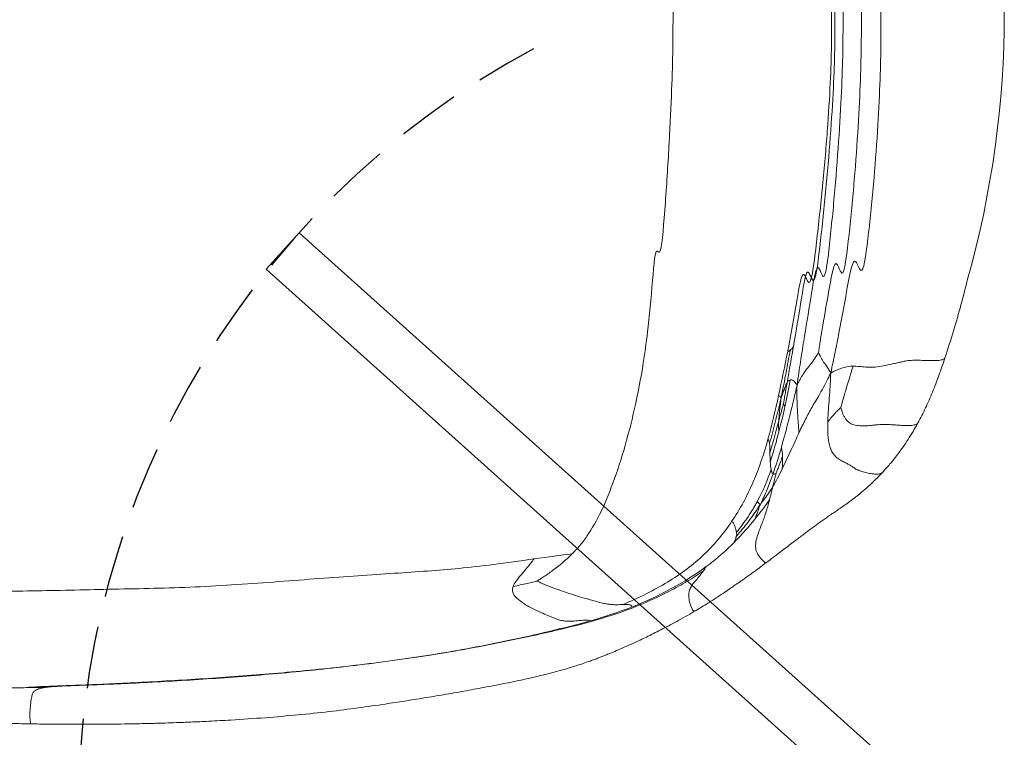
# Model space of a CAD drawing. Header units: millimetres. Extents: x -4835 to 23023, y -15404 to 3906.
# Tile 263 of 409: x 19498 to 19539, y -13572 to -13543. Entities that reach past the tile are written whole.
import ezdxf

# ---------------------------------------------------------------- set-up
doc = ezdxf.new("R2010")
doc.units = ezdxf.units.MM
doc.linetypes.add('DASHED', pattern=[19.05, 12.7, -6.35])
doc.layers.get('0').update_dxf_attribs({"lineweight": 9})
doc.layers.add('Elementy_POZD_z_poza_umowy- K.kat MW24', color=7, linetype='Continuous', true_color=0xff9429)

# ---------------------------------------------------------------- blocks, each defined once
blk = doc.blocks.new('*U763')
at = {"linetype": 'Continuous', "lineweight": 15}
blk.add_arc((0, -40.048), 40.048, 74.2828, 105.7171, dxfattribs=at)
for points, knots in [([(14.068, -2.422), (13.7, -2.303), (12.991, -2.074), (11.929, -1.773), (11.221, -1.589), (10.869, -1.502), (10.849, -1.497)], [0, 0, 0, 0, 0.03388257, 0.06531495, 0.09417786, 0.09594636, 0.09594636, 0.09594636, 0.09594636]), ([(16.72, -3.522), (16.52, -3.418), (16.124, -3.212), (15.471, -2.931), (14.788, -2.668), (14.308, -2.504), (14.068, -2.422)], [0, 0, 0, 0, 0.253816, 0.50302, 0.750835, 1, 1, 1, 1]), ([(14.404, -6.172), (14.406, -6.088), (14.411, -5.921), (14.444, -5.655), (14.453, -5.358), (14.411, -5.022), (14.349, -4.715), (14.291, -4.464), (14.248, -4.285), (14.214, -4.133), (14.188, -4.001), (14.171, -3.875), (14.159, -3.698), (14.162, -3.453), (14.172, -3.177), (14.177, -2.948), (14.175, -2.763), (14.161, -2.63), (14.143, -2.543), (14.12, -2.481), (14.096, -2.443), (14.078, -2.425), (14.07, -2.424), (14.068, -2.424)], [0, 0, 0, 0, 0.116749, 0.231252, 0.348063, 0.469698, 0.587057, 0.652455, 0.707893, 0.751585, 0.785411, 0.811976, 0.83419, 0.876991, 0.906494, 0.933999, 0.956647, 0.969416, 0.979155, 0.986663, 0.992782, 0.99825, 1, 1, 1, 1]), ([(16.086, -6.669), (16.112, -6.663), (16.177, -6.647), (16.28, -6.615), (16.395, -6.569), (16.51, -6.51), (16.617, -6.432), (16.729, -6.314), (16.809, -6.138), (16.842, -5.904), (16.841, -5.673), (16.826, -5.466), (16.808, -5.298), (16.795, -5.154), (16.786, -5.031), (16.782, -4.912), (16.783, -4.786), (16.791, -4.623), (16.804, -4.426), (16.818, -4.203), (16.827, -3.978), (16.824, -3.802), (16.807, -3.68), (16.785, -3.603), (16.757, -3.554), (16.734, -3.528), (16.722, -3.525), (16.72, -3.524)], [0, 0, 0, 0, 0.020264, 0.050445, 0.086987, 0.129177, 0.176708, 0.229502, 0.322898, 0.424762, 0.526906, 0.59972, 0.663697, 0.715712, 0.756687, 0.788814, 0.821404, 0.848613, 0.875264, 0.908566, 0.938379, 0.961415, 0.973917, 0.983516, 0.991399, 0.99854, 1, 1, 1, 1]), ([(18.74, -4.973), (18.627, -4.87), (18.383, -4.65), (17.938, -4.299), (17.393, -3.911), (16.951, -3.656), (16.72, -3.522)], [0, 0, 0, 0, 0.2045397, 0.4415822, 0.708365, 1, 1, 1, 1]), ([(-14.685, -7.085), (-14.512, -7.045), (-14.236, -6.985), (-13.709, -6.875), (-12.778, -6.694), (-11.363, -6.436), (-9.564, -6.114), (-7.608, -5.803), (-8.945, -5.527), (-6.707, -5.304), (-4.53, -5.15), (-2.623, -5.062), (-1.192, -5.032), (0, -5.032), (1.192, -5.032), (2.623, -5.062), (4.53, -5.15), (6.707, -5.304), (8.945, -5.527), (11.108, -5.803), (9.564, -6.114), (11.363, -6.436), (12.778, -6.694), (13.709, -6.875), (14.236, -6.985), (14.512, -7.045), (14.685, -7.085)], [0, 0, 0, 0, 0.25, 0.5, 1, 2, 3, 4, 5, 6, 7, 8, 9, 10, 11, 12, 13, 14, 15, 16, 17, 18, 19, 19.5, 19.75, 20, 20, 20, 20]), ([(16.677, -7.204), (16.83, -7.206), (17.065, -7.209), (17.325, -7.189), (17.535, -7.16), (17.739, -7.109), (17.923, -7.027), (18.073, -6.912), (18.191, -6.768), (18.284, -6.607), (18.357, -6.455), (18.424, -6.326), (18.487, -6.228), (18.54, -6.15), (18.59, -6.073), (18.656, -5.957), (18.721, -5.766), (18.768, -5.565), (18.799, -5.374), (18.812, -5.216), (18.805, -5.109), (18.789, -5.049), (18.77, -5.005), (18.753, -4.986), (18.741, -4.973)], [0, 0, 0, 0, 0.075284, 0.115885, 0.159101, 0.221749, 0.29144, 0.368847, 0.467542, 0.565169, 0.653443, 0.724349, 0.776636, 0.801781, 0.822522, 0.855862, 0.886473, 0.916276, 0.943084, 0.963982, 0.978661, 0.984523, 0.989884, 1, 1, 1, 1]), ([(22.416, -9.706), (22.283, -9.53), (22.021, -9.183), (21.676, -8.732), (21.372, -8.33), (21.108, -7.98), (20.879, -7.67), (20.699, -7.421), (20.559, -7.22), (20.449, -7.06), (20.341, -6.9), (20.221, -6.722), (20.085, -6.525), (19.922, -6.299), (19.727, -6.041), (19.475, -5.733), (19.155, -5.372), (18.885, -5.112), (18.743, -4.975)], [0, 0, 0, 0, 0.1022935, 0.2009115, 0.2920292, 0.3719669, 0.4429456, 0.507739, 0.547029, 0.5835175, 0.6180023, 0.6554379, 0.7008454, 0.7436708, 0.7946901, 0.8544621, 0.923002, 1, 1, 1, 1]), ([(-13.83, -7.576), (-13.802, -7.573), (-13.696, -7.558), (-13.4, -7.516), (-12.722, -7.408), (-11.418, -7.172), (-9.663, -6.877), (-7.71, -6.589), (-9.047, -6.329), (-6.799, -6.113), (-4.588, -5.957), (-2.644, -5.863), (-1.198, -5.831), (0, -5.831), (1.198, -5.831), (2.644, -5.863), (4.588, -5.957), (6.799, -6.113), (9.047, -6.329), (11.21, -6.589), (9.663, -6.877), (11.418, -7.172), (12.722, -7.408), (13.4, -7.516), (13.696, -7.558), (13.802, -7.573), (13.83, -7.576)], [0, 0, 0, 0, 0.25, 0.5, 1, 2, 3, 4, 5, 6, 7, 8, 9, 10, 11, 12, 13, 14, 15, 16, 17, 18, 19, 19.5, 19.75, 20, 20, 20, 20]), ([(14.685, -7.085), (14.653, -7.025), (14.606, -6.934), (14.532, -6.771), (14.438, -6.51), (14.407, -6.304), (14.404, -6.172)], [0, 0, 0, 0, 0.25, 0.5, 1, 2, 2, 2, 2]), ([(16.086, -6.669), (16.066, -6.664), (15.99, -6.644), (15.787, -6.587), (15.335, -6.457), (14.817, -6.298), (14.404, -6.172)], [0, 0, 0, 0, 0.25, 0.5, 1, 2, 2, 2, 2]), ([(-15.191, -8.459), (-14.99, -8.431), (-14.677, -8.386), (-14.096, -8.298), (-13.104, -8.14), (-11.656, -7.898), (-9.825, -7.618), (-7.849, -7.351), (-9.174, -7.097), (-6.909, -6.879), (-4.659, -6.716), (-2.676, -6.614), (-1.209, -6.58), (0, -6.58), (1.209, -6.58), (2.676, -6.614), (4.659, -6.716), (6.909, -6.879), (9.174, -7.097), (11.349, -7.351), (9.825, -7.618), (11.656, -7.898), (13.104, -8.14), (14.096, -8.298), (14.677, -8.386), (14.99, -8.431), (15.191, -8.459)], [0, 0, 0, 0, 0.25, 0.5, 1, 2, 3, 4, 5, 6, 7, 8, 9, 10, 11, 12, 13, 14, 15, 16, 17, 18, 19, 19.5, 19.75, 20, 20, 20, 20]), ([(16.086, -6.669), (16.094, -6.678), (16.124, -6.709), (16.201, -6.787), (16.363, -6.947), (16.541, -7.099), (16.677, -7.204)], [0, 0, 0, 0, 0.25, 0.5, 1, 2, 2, 2, 2]), ([(13.83, -7.576), (13.845, -7.572), (13.896, -7.555), (14.018, -7.504), (14.182, -7.412), (14.351, -7.289), (14.513, -7.18), (14.613, -7.122), (14.685, -7.085)], [0, 0, 0, 0, 0.25, 0.5, 1, 1.5, 1.75, 2, 2, 2, 2]), ([(14.685, -7.085), (14.809, -7.146), (14.983, -7.232), (15.262, -7.378), (15.653, -7.595), (16.075, -7.851), (16.554, -8.109), (16.92, -8.285), (17.132, -8.384)], [0, 0, 0, 0, 0.25, 0.5, 1, 2, 3, 4, 4, 4, 4]), ([(14.685, -7.085), (14.835, -7.088), (15.056, -7.097), (15.434, -7.119), (15.844, -7.151), (16.21, -7.179), (16.482, -7.196), (16.613, -7.202), (16.677, -7.204)], [0, 0, 0, 0, 0.25, 0.5, 1, 1.5, 1.75, 2, 2, 2, 2]), ([(13.83, -7.576), (13.845, -7.584), (13.895, -7.614), (14.011, -7.684), (14.212, -7.817), (14.419, -7.984), (14.621, -8.144), (14.836, -8.278), (15.002, -8.368), (15.111, -8.422), (15.191, -8.459)], [0, 0, 0, 0, 0.25, 0.5, 1, 2, 3, 3.5, 3.75, 4, 4, 4, 4]), ([(15.191, -8.459), (15.339, -8.463), (15.554, -8.464), (15.922, -8.456), (16.319, -8.436), (16.674, -8.411), (16.94, -8.393), (17.068, -8.386), (17.132, -8.384)], [0, 0, 0, 0, 0.25, 0.5, 1, 1.5, 1.75, 2, 2, 2, 2]), ([(13.614, -8.608), (13.89, -8.656), (14.289, -8.726), (14.764, -8.81), (14.978, -8.848), (15.079, -8.865)], [19, 19, 19, 19, 19.5, 19.75, 20, 20, 20, 20]), ([(15.703, -9.106), (15.582, -9.083), (15.397, -9.047), (15.062, -8.982), (14.511, -8.877), (14.057, -8.792), (13.754, -8.736)], [0, 0, 0, 0, 0.25, 0.5, 1, 2, 2, 2, 2]), ([(13.754, -8.736), (13.758, -8.741), (13.766, -8.75), (13.777, -8.768), (13.789, -8.798), (13.791, -8.822), (13.793, -8.837)], [0, 0, 0, 0, 0.25, 0.5, 1, 2, 2, 2, 2]), ([(14.963, -8.735), (14.957, -8.696), (14.962, -8.636), (15.031, -8.559), (15.1, -8.509), (15.151, -8.48), (15.191, -8.459)], [0, 0, 0, 0, 1, 1.5, 1.75, 2, 2, 2, 2]), ([(14.963, -8.735), (15.069, -8.755), (15.271, -8.792), (15.647, -8.865), (15.903, -8.918), (16.069, -8.955)], [0, 0, 0, 0, 0.25, 0.5, 1, 1, 1, 1]), ([(15.191, -8.459), (15.365, -8.499), (15.624, -8.56), (16.08, -8.668), (16.799, -8.845), (17.353, -8.994), (17.716, -9.098)], [0, 0, 0, 0, 0.25, 0.5, 1, 2, 2, 2, 2]), ([(15.079, -8.865), (15.28, -8.9), (15.541, -8.944), (15.773, -8.982), (15.879, -9), (15.918, -9.006), (15.929, -9.008)], [0, 0, 0, 0, 1, 1.5, 1.75, 2, 2, 2, 2]), ([(15.703, -9.106), (15.64, -9.086), (15.553, -9.056), (15.414, -9.008), (15.226, -8.938), (15.126, -8.892), (15.079, -8.865)], [0, 0, 0, 0, 0.25, 0.5, 1, 2, 2, 2, 2]), ([(15.703, -9.106), (15.693, -9.113), (15.679, -9.123), (15.655, -9.141), (15.623, -9.17), (15.604, -9.194), (15.595, -9.21)], [0, 0, 0, 0, 0.25, 0.5, 1, 2, 2, 2, 2]), ([(15.703, -9.106), (15.783, -9.117), (15.898, -9.131), (16.087, -9.153), (16.362, -9.184), (16.538, -9.198), (16.638, -9.204)], [0, 0, 0, 0, 0.25, 0.5, 1, 2, 2, 2, 2]), ([(15.703, -9.106), (15.818, -9.134), (15.994, -9.176), (16.314, -9.253), (16.841, -9.383), (17.275, -9.497), (17.562, -9.58)], [0, 0, 0, 0, 0.25, 0.5, 1, 2, 2, 2, 2]), ([(16.069, -8.955), (16.041, -8.966), (16, -8.982), (15.959, -8.997), (15.939, -9.004), (15.931, -9.007), (15.929, -9.008)], [0, 0, 0, 0, 1, 1.5, 1.75, 2, 2, 2, 2]), ([(16.638, -9.204), (16.464, -9.158), (16.245, -9.098), (16.056, -9.044), (15.97, -9.019), (15.938, -9.01), (15.929, -9.008)], [0, 0, 0, 0, 1, 1.5, 1.75, 2, 2, 2, 2]), ([(17.083, -9.201), (17.025, -9.206), (16.932, -9.211), (16.798, -9.211), (16.71, -9.208), (16.663, -9.206), (16.638, -9.204)], [0, 0, 0, 0, 1, 1.5, 1.75, 2, 2, 2, 2]), ([(17.716, -9.098), (17.742, -9.093), (17.795, -9.082), (17.907, -9.062), (18.004, -9.051), (18.078, -9.047)], [0, 0, 0, 0, 0.25, 0.5, 1, 1, 1, 1]), ([(18.078, -9.047), (18.223, -9.099), (18.432, -9.176), (18.634, -9.255), (18.73, -9.293), (18.766, -9.308), (18.776, -9.312)], [0, 0, 0, 0, 1, 1.5, 1.75, 2, 2, 2, 2]), ([(18.622, -9.517), (18.665, -9.509), (18.723, -9.493), (18.776, -9.465), (18.793, -9.447), (18.799, -9.437)], [0, 0, 0, 0, 0.5, 0.75, 1, 1, 1, 1]), ([(19.319, -9.446), (19.221, -9.421), (19.066, -9.382), (18.899, -9.341), (18.817, -9.322), (18.785, -9.314), (18.776, -9.312)], [0, 0, 0, 0, 1, 1.5, 1.75, 2, 2, 2, 2]), ([(18.799, -9.437), (18.81, -9.418), (18.81, -9.382), (18.793, -9.342), (18.782, -9.322), (18.778, -9.314), (18.776, -9.312)], [0, 0, 0, 0, 1, 1.5, 1.75, 2, 2, 2, 2]), ([(20.036, -9.953), (19.954, -9.911), (19.83, -9.85), (19.61, -9.749), (19.359, -9.644), (19.121, -9.552), (18.936, -9.485), (18.844, -9.453), (18.799, -9.437)], [0, 0, 0, 0, 0.25, 0.5, 1, 1.5, 1.75, 2, 2, 2, 2]), ([(19.319, -9.446), (19.368, -9.458), (19.464, -9.482), (19.646, -9.527), (19.774, -9.559), (19.856, -9.58)], [0, 0, 0, 0, 0.25, 0.5, 1, 1, 1, 1]), ([(20.036, -9.953), (19.987, -9.914), (19.914, -9.858), (19.789, -9.762), (19.591, -9.618), (19.431, -9.513), (19.319, -9.446)], [0, 0, 0, 0, 0.25, 0.5, 1, 2, 2, 2, 2]), ([(19.856, -9.58), (20.034, -9.627), (20.358, -9.712), (20.814, -9.883), (21.186, -10.029), (21.484, -10.122), (21.719, -10.16), (21.9, -10.14), (22.063, -10.082), (22.209, -9.975), (22.324, -9.865), (22.377, -9.81), (22.405, -9.774), (22.418, -9.755), (22.425, -9.739), (22.427, -9.721), (22.424, -9.71), (22.416, -9.707), (22.415, -9.707)], [0, 0, 0, 0, 0.216582, 0.392545, 0.536854, 0.656793, 0.753608, 0.794831, 0.833438, 0.906438, 0.936482, 0.957998, 0.965886, 0.972499, 0.978458, 0.984388, 0.997783, 1, 1, 1, 1]), ([(20.036, -9.953), (20.034, -9.966), (20.029, -9.982), (20.013, -10.007), (19.976, -10.04), (19.935, -10.058), (19.904, -10.068)], [0, 0, 0, 0, 0.25, 0.5, 1, 2, 2, 2, 2]), ([(20.036, -9.953), (20.087, -9.971), (20.159, -9.998), (20.279, -10.041), (20.454, -10.106), (20.577, -10.152), (20.652, -10.181)], [0, 0, 0, 0, 0.25, 0.5, 1, 2, 2, 2, 2]), ([(20.036, -9.953), (20.118, -10.004), (20.245, -10.087), (20.474, -10.243), (20.848, -10.514), (21.148, -10.759), (21.343, -10.932)], [0, 0, 0, 0, 0.25, 0.5, 1, 2, 2, 2, 2]), ([(24.372, -12.58), (24.273, -12.417), (24.089, -12.114), (23.838, -11.723), (23.633, -11.415), (23.472, -11.179), (23.348, -10.999), (23.25, -10.858), (23.167, -10.739), (23.077, -10.611), (22.961, -10.448), (22.809, -10.238), (22.623, -9.982), (22.492, -9.808), (22.42, -9.711)], [0, 0, 0, 0, 0.1269131, 0.2353649, 0.3275236, 0.4040167, 0.4664675, 0.517888, 0.5574719, 0.5998575, 0.6631056, 0.7492561, 0.8607103, 1, 1, 1, 1]), ([(19.904, -10.068), (19.958, -10.097), (20.066, -10.157), (20.282, -10.283), (20.658, -10.523), (20.975, -10.759), (21.181, -10.928)], [0, 0, 0, 0, 0.25, 0.5, 1, 2, 2, 2, 2]), ([(21.343, -10.932), (21.352, -10.934), (21.37, -10.939), (21.411, -10.952), (21.487, -10.98), (21.559, -11.011), (21.607, -11.033)], [0, 0, 0, 0, 0.25, 0.5, 1, 2, 2, 2, 2]), ([(21.607, -11.033), (21.772, -11.198), (22.019, -11.461), (22.344, -11.849), (22.504, -12.057), (22.584, -12.164)], [0, 0, 0, 0, 0.5, 0.75, 1, 1, 1, 1]), ([(22.758, -12.277), (22.83, -12.382), (22.972, -12.597), (23.252, -13.05), (23.724, -13.899), (24.322, -15.224), (24.837, -16.849), (25.231, -18.476), (25.583, -20.073), (25.895, -21.65), (26.165, -23.215), (26.398, -24.768), (26.597, -26.304), (26.768, -27.816), (26.914, -29.297), (27.039, -30.749), (27.145, -32.176), (27.235, -33.579), (27.31, -34.961), (27.371, -36.23), (27.407, -37.119), (27.425, -37.634), (27.433, -37.878), (27.436, -37.972), (27.437, -37.997)], [0, 0, 0, 0, 0.25, 0.5, 1, 2, 3, 4, 5, 6, 7, 8, 9, 10, 11, 12, 13, 14, 15, 16, 17, 17.5, 17.75, 18, 18, 18, 18]), ([(22.758, -12.277), (22.821, -12.325), (22.935, -12.409), (23.117, -12.563), (23.273, -12.698), (23.43, -12.807), (23.611, -12.874), (23.808, -12.881), (24.005, -12.851), (24.18, -12.8), (24.298, -12.748), (24.356, -12.706), (24.388, -12.669), (24.397, -12.627), (24.377, -12.594), (24.367, -12.579)], [0, 0, 0, 0, 0.1820038, 0.3250316, 0.4329114, 0.517121, 0.5910191, 0.6675557, 0.7461566, 0.8167874, 0.8735871, 0.8968118, 0.918418, 0.9618111, 1, 1, 1, 1]), ([(29, -39.702), (29.005, -39.401), (29.013, -38.816), (29.019, -37.97), (29.018, -37.198), (29.013, -36.517), (29.006, -35.941), (28.997, -35.483), (28.99, -35.13), (28.983, -34.856), (28.977, -34.626), (28.971, -34.424), (28.962, -34.151), (28.949, -33.746), (28.925, -33.15), (28.891, -32.405), (28.835, -31.389), (28.753, -30.176), (28.639, -28.839), (28.505, -27.575), (28.354, -26.388), (28.207, -25.362), (28.07, -24.469), (27.943, -23.676), (27.808, -22.869), (27.664, -22.048), (27.513, -21.225), (27.364, -20.447), (27.22, -19.746), (27.084, -19.14), (26.949, -18.585), (26.802, -18.037), (26.632, -17.475), (26.482, -17.035), (26.372, -16.732), (26.311, -16.569), (26.253, -16.42), (26.192, -16.263), (26.113, -16.067), (26.003, -15.803), (25.854, -15.458), (25.659, -15.028), (25.414, -14.512), (25.115, -13.917), (24.763, -13.254), (24.505, -12.809), (24.369, -12.576)], [0, 0, 0, 0, 0.031509, 0.061285, 0.088403, 0.112238, 0.13238, 0.148583, 0.160139, 0.169192, 0.177217, 0.184214, 0.190206, 0.205762, 0.226548, 0.252495, 0.283604, 0.332807, 0.379506, 0.423727, 0.465496, 0.504487, 0.531808, 0.559656, 0.588064, 0.617192, 0.64738, 0.677785, 0.705654, 0.73036, 0.751899, 0.775068, 0.800558, 0.825125, 0.832824, 0.839853, 0.846224, 0.852046, 0.859895, 0.870872, 0.884848, 0.901778, 0.921751, 0.944854, 0.971054, 1, 1, 1, 1]), ([(22.061, -17.632), (21.997, -17.569), (21.868, -17.446), (21.597, -17.214), (21.083, -16.839), (20.211, -16.368), (18.849, -15.832), (17.246, -15.345), (15.475, -14.927), (13.549, -14.602), (11.479, -14.396), (9.228, -14.229), (10.257, -14.024), (7.712, -13.823), (5.238, -13.666), (3.059, -13.563), (1.4, -13.522), (0, -13.516), (-1.4, -13.522), (-3.059, -13.563), (-5.238, -13.666), (-7.712, -13.823), (-6.757, -14.024), (-9.228, -14.229), (-11.479, -14.396), (-13.549, -14.602), (-15.475, -14.927), (-17.246, -15.345), (-18.849, -15.832), (-20.211, -16.368), (-21.083, -16.839), (-21.597, -17.214), (-21.868, -17.446), (-21.997, -17.569), (-22.061, -17.632)], [0, 0, 0, 0, 0.25, 0.5, 1, 2, 3, 4, 5, 6, 7, 8, 9, 10, 11, 12, 13, 14, 15, 16, 17, 18, 19, 20, 21, 22, 23, 24, 25, 26, 27, 27.5, 27.75, 28, 28, 28, 28]), ([(23.175, -19.065), (23.181, -19.053), (23.201, -19.009), (23.251, -18.898), (23.349, -18.671), (23.487, -18.303), (23.633, -17.896), (23.759, -17.512), (23.867, -17.143), (23.957, -16.814), (24.032, -16.551), (24.087, -16.335), (24.119, -16.148), (24.134, -15.981), (24.138, -15.83), (24.136, -15.692), (24.132, -15.607), (24.13, -15.567)], [0, 0, 0, 0, 0.25, 0.5, 1, 2, 3, 4, 5, 6, 7, 8, 9, 10, 11, 12, 13, 13, 13, 13]), ([(24.797, -16.899), (24.959, -17.464), (25.237, -18.59), (25.596, -20.193), (25.905, -21.742), (26.169, -23.267), (26.395, -24.78), (26.591, -26.29), (26.758, -27.789), (26.9, -29.267), (27.021, -30.719), (27.124, -32.143), (27.212, -33.535), (27.289, -34.892), (27.352, -36.144), (27.393, -37.044), (27.416, -37.633), (27.429, -37.964), (27.435, -38.129), (27.438, -38.212)], [0, 0, 0, 0, 1, 2, 3, 4, 5, 6, 7, 8, 9, 10, 11, 12, 13, 14, 14.5, 14.75, 15, 15, 15, 15]), ([(22.061, -17.632), (22.314, -17.885), (22.661, -18.308), (22.971, -18.75), (23.11, -18.961), (23.161, -19.043), (23.175, -19.065)], [30, 30, 30, 30, 31, 31.5, 31.75, 32, 32, 32, 32]), ([(22.268, -19.19), (22.347, -19.75), (22.511, -20.902), (22.664, -22.269), (22.765, -23.515), (22.854, -24.882), (22.949, -26.361), (23.067, -27.945), (23.196, -29.606), (23.321, -31.313), (23.42, -33.028), (23.472, -34.708), (23.503, -36.346), (23.54, -37.931), (23.572, -39.475), (23.591, -40.991), (23.579, -42.898), (23.531, -45.165), (23.483, -46.914), (23.451, -47.959), (23.43, -48.517), (23.416, -48.869)], [0, 0, 0, 0, 1, 2, 3, 4, 5, 6, 7, 8, 9, 10, 11, 12, 13, 14, 15, 16, 16.5, 16.75, 17, 17, 17, 17]), ([(23.394, -20.047), (23.259, -19.996), (23.014, -19.799), (22.661, -19.498), (22.442, -19.321), (22.327, -19.233), (22.268, -19.19)], [0, 0, 0, 0, 1, 1.5, 1.75, 2, 2, 2, 2]), ([(23.175, -19.065), (23.184, -19.099), (23.214, -19.224), (23.29, -19.552), (23.353, -19.845), (23.394, -20.047)], [0, 0, 0, 0, 0.25, 0.5, 1, 1, 1, 1]), ([(27.437, -37.997), (27.438, -38.015), (27.441, -38.081), (27.448, -38.253), (27.465, -38.605), (27.487, -38.916), (27.507, -39.073)], [16, 16, 16, 16, 16.25, 16.5, 17, 18, 18, 18, 18]), ([(27.437, -37.997), (27.437, -38.005), (27.437, -38.033), (27.438, -38.105), (27.438, -38.169), (27.438, -38.212)], [0, 0, 0, 0, 0.25, 0.5, 1, 1, 1, 1]), ([(27.438, -38.212), (27.441, -38.295), (27.446, -38.46), (27.458, -38.789), (27.479, -39.351), (27.502, -39.78), (27.523, -40)], [0, 0, 0, 0, 0.25, 0.5, 1, 2, 2, 2, 2]), ([(27.507, -39.073), (27.52, -39.163), (27.544, -39.325), (27.598, -39.482), (27.654, -39.568), (27.71, -39.621), (27.767, -39.654), (27.846, -39.679), (27.99, -39.705), (28.21, -39.736), (28.453, -39.758), (28.639, -39.763), (28.792, -39.759), (28.915, -39.747), (28.982, -39.726), (29.002, -39.712), (28.999, -39.703), (28.998, -39.702)], [0, 0, 0, 0, 0.173593, 0.312558, 0.417844, 0.475211, 0.518708, 0.555021, 0.591604, 0.679166, 0.772799, 0.817509, 0.8601, 0.935198, 0.966248, 0.994261, 1, 1, 1, 1]), ([(24.851, -53.812), (24.993, -53.71), (25.262, -53.519), (25.586, -53.261), (25.848, -53.038), (26.062, -52.844), (26.237, -52.676), (26.381, -52.532), (26.501, -52.406), (26.623, -52.273), (26.742, -52.134), (26.858, -51.986), (26.968, -51.837), (27.081, -51.669), (27.208, -51.465), (27.346, -51.223), (27.49, -50.959), (27.628, -50.687), (27.748, -50.429), (27.851, -50.191), (27.939, -49.967), (28.022, -49.74), (28.122, -49.446), (28.236, -49.07), (28.356, -48.605), (28.459, -48.119), (28.539, -47.631), (28.595, -47.123), (28.636, -46.587), (28.676, -46.022), (28.72, -45.407), (28.763, -44.881), (28.798, -44.45), (28.825, -44.101), (28.856, -43.67), (28.883, -43.219), (28.907, -42.758), (28.928, -42.296), (28.948, -41.767), (28.967, -41.161), (28.986, -40.464), (28.995, -39.967), (29, -39.702)], [0, 0, 0, 0, 0.032059, 0.060161, 0.085054, 0.10708, 0.126226, 0.142346, 0.156428, 0.169516, 0.188022, 0.203974, 0.219152, 0.238072, 0.261659, 0.290109, 0.32277, 0.354053, 0.382911, 0.408527, 0.431123, 0.453671, 0.478255, 0.518461, 0.560347, 0.601066, 0.637845, 0.670763, 0.701924, 0.733106, 0.76373, 0.79383, 0.806007, 0.82116, 0.839438, 0.861055, 0.877606, 0.896194, 0.917209, 0.941134, 0.968519, 1, 1, 1, 1]), ([(27.523, -40), (27.527, -40.277), (27.532, -40.77), (27.532, -41.376), (27.527, -41.879), (27.516, -42.311), (27.5, -42.693), (27.476, -43.044), (27.445, -43.382), (27.406, -43.724), (27.346, -44.095), (27.25, -44.521), (27.116, -44.983), (26.939, -45.462), (26.725, -45.925), (26.481, -46.338), (26.211, -46.699), (25.924, -47.004), (25.585, -47.281), (25.162, -47.558), (24.69, -47.857), (24.286, -48.142), (23.927, -48.425), (23.677, -48.635), (23.525, -48.77), (23.416, -48.869)], [0, 0, 0, 0, 1, 2, 3, 4, 5, 6, 7, 8, 9, 10, 11, 12, 13, 14, 15, 16, 17, 18, 19, 20, 20.5, 20.75, 21, 21, 21, 21])]:
    blk.add_open_spline(points, degree=3, knots=knots, dxfattribs=at)
for points in [[(13.793, -8.837), (13.191, -8.72), (11.985, -8.499), (10.106, -8.209), (11.587, -7.937), (9.359, -7.659), (7.048, -7.407), (4.774, -7.213), (2.769, -7.089), (1.26, -7.046), (0, -7.045), (-1.26, -7.046), (-2.769, -7.089), (-4.774, -7.213), (-7.048, -7.407), (-9.359, -7.659), (-8.087, -7.937), (-10.106, -8.209), (-11.985, -8.499), (-13.191, -8.72), (-13.793, -8.837)], [(-13.614, -8.608), (-13.061, -8.511), (-11.868, -8.309), (-10.005, -8.03), (-8.001, -7.762), (-9.293, -7.494), (-7, -7.254), (-4.74, -7.07), (-2.746, -6.953), (-1.248, -6.912), (0, -6.912), (1.248, -6.912), (2.746, -6.953), (4.74, -7.07), (7, -7.254), (9.293, -7.494), (11.501, -7.762), (10.005, -8.03), (11.868, -8.309), (13.061, -8.511), (13.614, -8.608)], [(17.132, -8.384), (17.343, -8.482), (17.824, -8.7), (18.345, -8.942), (18.598, -9.065)], [(13.754, -8.736), (13.722, -8.697), (13.662, -8.652), (13.614, -8.608)], [(15.595, -9.21), (14.994, -9.079), (14.394, -8.954), (13.793, -8.837)], [(15.079, -8.865), (14.984, -8.812), (14.969, -8.774), (14.963, -8.735)], [(17.387, -9.646), (16.796, -9.48), (16.195, -9.342), (15.595, -9.21)], [(16.069, -8.955), (16.402, -9.028), (16.716, -9.107), (17.083, -9.201)], [(16.638, -9.204), (16.985, -9.296), (17.445, -9.413), (17.934, -9.563)], [(17.083, -9.201), (17.45, -9.296), (17.87, -9.406), (18.315, -9.551)], [(18.799, -9.437), (18.433, -9.311), (18.078, -9.202), (17.716, -9.098)], [(18.078, -9.047), (18.226, -9.041), (18.412, -9.051), (18.598, -9.065)], [(18.598, -9.065), (18.85, -9.187), (19.095, -9.311), (19.319, -9.446)], [(17.562, -9.58), (17.467, -9.593), (17.418, -9.617), (17.387, -9.646)], [(17.934, -9.563), (17.798, -9.565), (17.657, -9.567), (17.562, -9.58)], [(18.315, -9.551), (18.198, -9.558), (18.069, -9.561), (17.934, -9.563)], [(18.315, -9.551), (18.431, -9.544), (18.536, -9.534), (18.622, -9.517)], [(19.904, -10.068), (19.472, -9.836), (19.041, -9.661), (18.622, -9.517)], [(19.856, -9.58), (20.102, -9.75), (20.359, -9.942), (20.652, -10.181)], [(20.746, -11.126), (20.234, -10.78), (19.14, -10.197), (17.978, -9.812), (17.387, -9.646)], [(20.652, -10.181), (20.946, -10.419), (21.276, -10.704), (21.607, -11.033)], [(21.181, -10.928), (21.138, -10.937), (21.058, -10.961), (20.923, -10.995), (20.806, -11.042), (20.762, -11.094), (20.746, -11.126)], [(20.746, -11.126), (21.258, -11.471), (22.211, -12.268), (23.317, -13.81), (23.881, -14.974), (24.13, -15.567)], [(21.343, -10.932), (21.271, -10.915), (21.225, -10.92), (21.181, -10.928)], [(22.584, -12.164), (22.638, -12.195), (22.698, -12.235), (22.758, -12.277)], [(24.233, -15.209), (24.014, -14.651), (23.506, -13.557), (22.9, -12.592), (22.584, -12.164)], [(24.13, -15.567), (24.128, -15.528), (24.126, -15.455), (24.128, -15.371), (24.137, -15.303), (24.153, -15.239), (24.183, -15.2), (24.216, -15.204), (24.233, -15.209)], [(24.233, -15.209), (24.452, -15.766), (24.636, -16.333), (24.797, -16.899)], [(24.797, -16.899), (24.791, -16.913), (24.778, -16.94), (24.768, -17.002), (24.766, -17.076), (24.768, -17.153), (24.775, -17.244), (24.786, -17.357), (24.798, -17.486), (24.809, -17.626), (24.812, -17.781), (24.803, -17.955), (24.771, -18.14), (24.705, -18.327), (24.611, -18.547), (24.492, -18.831), (24.351, -19.146), (24.188, -19.461), (23.99, -19.763), (23.747, -20.04), (23.53, -20.098), (23.394, -20.047)], [(22.268, -19.19), (22.19, -18.63), (22.114, -18.085), (22.061, -17.632)], [(27.507, -39.073), (27.514, -39.417), (27.519, -39.723), (27.523, -40)]]:
    blk.add_open_spline(points, degree=3, dxfattribs=at)
blk = doc.blocks.new('*U764')
blk.add_lwpolyline([(33.598, -58.51), (7.4, -35), (8.736, -33.511), (34.933, -57.022)], close=True)
at = {"color": 253, "linetype": 'DASHED', "ltscale": 0.2, "true_color": 0xa6a6a6}
blk.add_arc((7.4, -35), 35.2, 298.1879, 3.2572, dxfattribs=at)

msp = doc.modelspace()

# ---------------------------------------------------------------- block references
at = {"layer": 'Elementy_POZD_z_poza_umowy- K.kat MW24'}
for name, p, rotation in [('*U763', (19538.5447, -13542.3419), 270), ('*U764', (19543.3638, -13609.8153), 180)]:
    msp.add_blockref(name, p, dxfattribs=dict(at, rotation=rotation))

doc.saveas('drawing.dxf')
